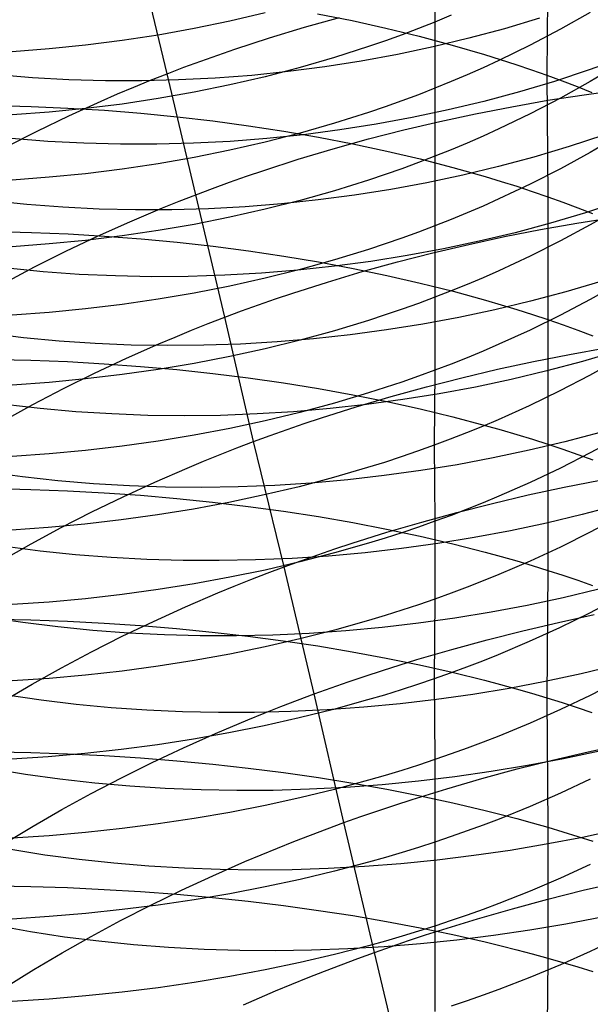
# Model space of a CAD drawing. Extents: x -383 to 1849, y -1185 to -529.
# Tile 573 of 656: x 413 to 421, y -969 to -956. Entities that reach past the tile are written whole.
import ezdxf

# ---------------------------------------------------------------- set-up
doc = ezdxf.new("R2010")
doc.units = 0
doc.layers.add('PREDEFINITO', color=7, linetype='CONTINUOUS')

msp = doc.modelspace()

# ---------------------------------------------------------------- linework, layer by layer
at = {"layer": 'PREDEFINITO'}
for p, q in [((415.173, -956.342, 492.235), (414.794, -954.751, 493.437)), ((418.741, -954.793, 618.081), (418.742, -955.652, 619.292)), ((420.244, -954.774, 655.218), (420.233, -956.362, 656.426)), ((416.478, -955.531, 617.569), (416.008, -955.642, 617.495)), ((417.178, -955.543, 657.697), (417.637, -955.634, 657.552)), ((418.958, -955.563, 619.359), (418.742, -955.652, 619.292)), ((420.812, -955.525, 621.271), (420.415, -955.749, 621.095)), ((416.008, -955.642, 617.495), (415.533, -955.74, 617.431)), ((417.002, -955.723, 491.975), (417.471, -955.592, 491.943)), ((417.637, -955.634, 657.552), (418.088, -955.734, 657.395)), ((418.742, -955.652, 619.292), (418.523, -955.739, 619.229)), ((418.742, -955.652, 619.292), (418.741, -956.536, 620.486)), ((420.134, -955.601, 532.882), (419.667, -955.742, 532.906)), ((415.054, -955.827, 617.375), (414.572, -955.9, 617.33)), ((415.533, -955.74, 617.431), (415.054, -955.827, 617.375)), ((416.537, -955.864, 492.02), (417.002, -955.723, 491.975)), ((418.303, -955.822, 619.168), (418.081, -955.903, 619.109)), ((418.088, -955.734, 657.395), (418.533, -955.842, 657.225)), ((418.523, -955.739, 619.229), (418.303, -955.822, 619.168)), ((418.533, -955.842, 657.225), (418.971, -955.959, 657.044)), ((419.667, -955.742, 532.906), (419.195, -955.869, 532.921)), ((420.415, -955.749, 621.095), (420.01, -955.962, 620.929)), ((414.087, -955.962, 617.293), (413.599, -956.011, 617.266)), ((414.572, -955.9, 617.33), (414.087, -955.962, 617.293)), ((416.077, -956.014, 492.079), (416.537, -955.864, 492.02)), ((418.081, -955.903, 619.109), (417.856, -955.98, 619.053)), ((419.195, -955.869, 532.921), (418.72, -955.984, 532.927)), ((418.971, -955.959, 657.044), (419.4, -956.085, 656.85)), ((420.01, -955.962, 620.929), (419.595, -956.165, 620.772)), ((413.599, -956.011, 617.266), (413.109, -956.049, 617.248)), ((415.622, -956.173, 492.15), (415.848, -956.092, 492.113)), ((415.848, -956.092, 492.113), (416.077, -956.014, 492.079)), ((417.856, -955.98, 619.053), (417.403, -956.126, 618.948)), ((418.241, -956.085, 532.925), (417.759, -956.174, 532.913)), ((418.72, -955.984, 532.927), (418.241, -956.085, 532.925)), ((419.4, -956.085, 656.85), (419.612, -956.151, 656.749)), ((415.396, -956.256, 492.191), (415.622, -956.173, 492.15)), ((417.403, -956.126, 618.948), (416.944, -956.259, 618.852)), ((417.759, -956.174, 532.913), (417.275, -956.25, 532.893)), ((419.595, -956.165, 620.772), (419.385, -956.262, 620.696)), ((419.612, -956.151, 656.749), (419.821, -956.219, 656.644)), ((419.821, -956.219, 656.644), (420.028, -956.29, 656.537)), ((421.252, -956.125, 531.637), (420.796, -956.29, 531.68)), ((421.198, -956.216, 622.655), (420.811, -956.446, 622.466)), ((413.38, -956.394, 532.431), (412.899, -956.355, 532.337)), ((414.95, -956.429, 492.283), (415.173, -956.342, 492.235)), ((415.173, -956.342, 492.235), (415.396, -956.256, 492.191)), ((415.555, -957.954, 491.066), (415.173, -956.342, 492.235)), ((416.301, -956.363, 532.828), (415.813, -956.401, 532.782)), ((416.788, -956.313, 532.865), (416.301, -956.363, 532.828)), ((416.944, -956.259, 618.852), (416.479, -956.381, 618.766)), ((417.275, -956.25, 532.893), (416.788, -956.313, 532.865)), ((419.172, -956.356, 620.624), (418.958, -956.447, 620.553)), ((419.385, -956.262, 620.696), (419.172, -956.356, 620.624)), ((420.028, -956.29, 656.537), (420.233, -956.362, 656.426)), ((420.233, -956.362, 656.426), (420.436, -956.436, 656.313)), ((420.233, -956.362, 656.426), (420.244, -957.981, 657.593)), ((420.796, -956.29, 531.68), (420.334, -956.443, 531.714)), ((413.864, -956.421, 532.518), (413.38, -956.394, 532.431)), ((414.35, -956.435, 532.596), (413.864, -956.421, 532.518)), ((414.837, -956.437, 532.666), (414.35, -956.435, 532.596)), ((414.73, -956.519, 492.334), (414.95, -956.429, 492.283)), ((415.325, -956.425, 532.728), (414.837, -956.437, 532.666)), ((415.813, -956.401, 532.782), (415.325, -956.425, 532.728)), ((416.009, -956.49, 618.69), (415.534, -956.587, 618.624)), ((416.479, -956.381, 618.766), (416.009, -956.49, 618.69)), ((418.958, -956.447, 620.553), (418.741, -956.536, 620.486)), ((420.334, -956.443, 531.714), (419.867, -956.583, 531.738)), ((420.811, -956.446, 622.466), (420.415, -956.667, 622.287)), ((420.436, -956.436, 656.313), (420.635, -956.513, 656.197)), ((414.294, -956.706, 492.446), (414.511, -956.611, 492.388)), ((414.511, -956.611, 492.388), (414.73, -956.519, 492.334)), ((415.534, -956.587, 618.624), (415.055, -956.672, 618.567)), ((418.523, -956.621, 620.42), (418.302, -956.703, 620.357)), ((418.741, -956.536, 620.486), (418.523, -956.621, 620.42)), ((418.741, -956.536, 620.486), (418.741, -957.441, 621.661)), ((419.867, -956.583, 531.738), (419.395, -956.71, 531.753)), ((420.247, -956.696, 490.804), (420.73, -956.621, 490.849)), ((420.635, -956.513, 656.197), (420.833, -956.592, 656.077)), ((420.73, -956.621, 490.849), (421.213, -956.555, 490.906)), ((413.864, -956.901, 492.57), (414.294, -956.706, 492.446)), ((414.573, -956.745, 618.52), (414.087, -956.806, 618.482)), ((415.055, -956.672, 618.567), (414.573, -956.745, 618.52)), ((418.302, -956.703, 620.357), (418.08, -956.782, 620.297)), ((419.395, -956.71, 531.753), (418.919, -956.824, 531.759)), ((419.765, -956.781, 490.772), (420.247, -956.696, 490.804)), ((420.415, -956.667, 622.287), (420.009, -956.877, 622.116)), ((412.872, -956.764, 659.645), (413.363, -956.778, 659.61)), ((413.6, -956.855, 618.454), (413.11, -956.891, 618.435)), ((413.363, -956.778, 659.61), (413.852, -956.799, 659.563)), ((414.087, -956.806, 618.482), (413.6, -956.855, 618.454)), ((413.852, -956.799, 659.563), (414.339, -956.829, 659.503)), ((414.339, -956.829, 659.503), (414.824, -956.868, 659.43)), ((414.824, -956.868, 659.43), (415.306, -956.915, 659.345)), ((417.856, -956.859, 620.239), (417.403, -957.002, 620.131)), ((418.08, -956.782, 620.297), (417.856, -956.859, 620.239)), ((418.919, -956.824, 531.759), (418.44, -956.926, 531.756)), ((418.805, -956.978, 490.746), (419.284, -956.875, 490.753)), ((419.284, -956.875, 490.753), (419.765, -956.781, 490.772)), ((420.009, -956.877, 622.116), (419.595, -957.076, 621.955)), ((413.442, -957.105, 492.708), (413.864, -956.901, 492.57)), ((415.306, -956.915, 659.345), (415.784, -956.97, 659.248)), ((415.784, -956.97, 659.248), (416.258, -957.034, 659.138)), ((417.403, -957.002, 620.131), (416.944, -957.134, 620.033)), ((417.959, -957.015, 531.745), (417.474, -957.091, 531.724)), ((418.44, -956.926, 531.756), (417.959, -957.015, 531.745)), ((418.329, -957.09, 490.752), (418.805, -956.978, 490.746)), ((413.028, -957.316, 492.858), (413.442, -957.105, 492.708)), ((416.258, -957.034, 659.138), (416.727, -957.106, 659.015)), ((416.944, -957.134, 620.033), (416.479, -957.254, 619.945)), ((416.988, -957.154, 531.694), (416.501, -957.205, 531.656)), ((416.727, -957.106, 659.015), (417.191, -957.186, 658.88)), ((417.474, -957.091, 531.724), (416.988, -957.154, 531.694)), ((417.856, -957.211, 490.771), (418.329, -957.09, 490.752)), ((419.595, -957.076, 621.955), (419.385, -957.172, 621.878)), ((413.582, -957.244, 531.247), (413.101, -957.206, 531.15)), ((414.065, -957.269, 531.336), (413.582, -957.244, 531.247)), ((414.551, -957.282, 531.417), (414.065, -957.269, 531.336)), ((415.037, -957.281, 531.489), (414.551, -957.282, 531.417)), ((415.525, -957.269, 531.553), (415.037, -957.281, 531.489)), ((416.013, -957.243, 531.609), (415.525, -957.269, 531.553)), ((416.479, -957.254, 619.945), (416.008, -957.362, 619.867)), ((416.501, -957.205, 531.656), (416.013, -957.243, 531.609)), ((417.191, -957.186, 658.88), (417.649, -957.275, 658.733)), ((417.387, -957.342, 490.803), (417.856, -957.211, 490.771)), ((417.649, -957.275, 658.733), (418.1, -957.372, 658.574)), ((419.172, -957.265, 621.803), (418.958, -957.355, 621.731)), ((419.385, -957.172, 621.878), (419.172, -957.265, 621.803)), ((420.99, -957.161, 530.53), (420.528, -957.313, 530.565)), ((421.198, -957.164, 623.837), (420.811, -957.391, 623.644)), ((416.008, -957.362, 619.867), (415.534, -957.457, 619.798)), ((416.921, -957.481, 490.848), (417.387, -957.342, 490.803)), ((418.1, -957.372, 658.574), (418.545, -957.477, 658.402)), ((418.958, -957.355, 621.731), (418.741, -957.441, 621.661)), ((420.528, -957.313, 530.565), (420.061, -957.452, 530.59)), ((420.811, -957.391, 623.644), (420.415, -957.608, 623.459)), ((415.055, -957.541, 619.74), (414.572, -957.613, 619.691)), ((415.534, -957.457, 619.798), (415.055, -957.541, 619.74)), ((416.461, -957.63, 490.907), (416.921, -957.481, 490.848)), ((418.523, -957.526, 621.594), (418.302, -957.607, 621.53)), ((418.741, -957.441, 621.661), (418.523, -957.526, 621.594)), ((418.545, -957.477, 658.402), (418.982, -957.59, 658.218)), ((418.741, -957.441, 621.661), (418.741, -958.37, 622.819)), ((420.061, -957.452, 530.59), (419.589, -957.579, 530.606)), ((414.087, -957.674, 619.652), (413.599, -957.722, 619.623)), ((414.572, -957.613, 619.691), (414.087, -957.674, 619.652)), ((416.232, -957.708, 490.942), (416.461, -957.63, 490.907)), ((418.302, -957.607, 621.53), (418.08, -957.685, 621.468)), ((418.982, -957.59, 658.218), (419.412, -957.712, 658.022)), ((419.589, -957.579, 530.606), (419.114, -957.693, 530.612)), ((420.415, -957.608, 623.459), (420.009, -957.815, 623.284)), ((413.599, -957.722, 619.623), (413.109, -957.759, 619.604)), ((415.779, -957.87, 491.021), (416.005, -957.788, 490.98)), ((416.005, -957.788, 490.98), (416.232, -957.708, 490.942)), ((417.856, -957.76, 621.409), (417.403, -957.901, 621.298)), ((418.08, -957.685, 621.468), (417.856, -957.76, 621.409)), ((418.635, -957.795, 530.609), (418.154, -957.884, 530.596)), ((419.114, -957.693, 530.612), (418.635, -957.795, 530.609)), ((419.412, -957.712, 658.022), (419.623, -957.776, 657.919)), ((419.623, -957.776, 657.919), (419.832, -957.842, 657.814)), ((415.555, -957.954, 491.066), (415.779, -957.87, 491.021)), ((417.403, -957.901, 621.298), (416.944, -958.031, 621.197)), ((418.154, -957.884, 530.596), (417.67, -957.96, 530.575)), ((420.009, -957.815, 623.284), (419.595, -958.011, 623.119)), ((419.832, -957.842, 657.814), (420.039, -957.91, 657.705)), ((420.039, -957.91, 657.705), (420.244, -957.981, 657.593)), ((413.304, -958.085, 529.983), (412.827, -958.037, 529.874)), ((415.112, -958.13, 491.165), (415.333, -958.041, 491.114)), ((415.333, -958.041, 491.114), (415.555, -957.954, 491.066)), ((415.941, -959.587, 489.928), (415.555, -957.954, 491.066)), ((416.944, -958.031, 621.197), (416.479, -958.149, 621.106)), ((417.185, -958.024, 530.544), (416.698, -958.076, 530.504)), ((417.67, -957.96, 530.575), (417.185, -958.024, 530.544)), ((419.595, -958.011, 623.119), (419.384, -958.105, 623.04)), ((420.244, -957.981, 657.593), (420.446, -958.053, 657.478)), ((420.244, -957.981, 657.593), (420.245, -959.619, 658.732)), ((420.446, -958.053, 657.478), (420.646, -958.127, 657.361)), ((421.211, -958.044, 529.394), (420.748, -958.195, 529.429)), ((413.783, -958.121, 530.083), (413.304, -958.085, 529.983)), ((414.266, -958.145, 530.174), (413.783, -958.121, 530.083)), ((414.75, -958.156, 530.258), (414.266, -958.145, 530.174)), ((415.236, -958.155, 530.332), (414.75, -958.156, 530.258)), ((414.893, -958.221, 491.22), (415.112, -958.13, 491.165)), ((415.723, -958.141, 530.398), (415.236, -958.155, 530.332)), ((416.211, -958.115, 530.456), (415.723, -958.141, 530.398)), ((416.479, -958.149, 621.106), (416.009, -958.255, 621.026)), ((416.698, -958.076, 530.504), (416.211, -958.115, 530.456)), ((419.172, -958.196, 622.964), (418.958, -958.285, 622.89)), ((419.384, -958.105, 623.04), (419.172, -958.196, 622.964)), ((420.748, -958.195, 529.429), (420.281, -958.334, 529.455)), ((420.646, -958.127, 657.361), (420.843, -958.204, 657.24)), ((421.199, -958.133, 625.001), (420.812, -958.357, 624.803)), ((414.245, -958.507, 491.405), (414.675, -958.314, 491.278)), ((414.675, -958.314, 491.278), (414.893, -958.221, 491.22)), ((416.009, -958.255, 621.026), (415.534, -958.35, 620.956)), ((418.958, -958.285, 622.89), (418.741, -958.37, 622.819)), ((420.281, -958.334, 529.455), (419.809, -958.461, 529.471)), ((420.15, -958.418, 489.629), (420.632, -958.333, 489.661)), ((420.632, -958.333, 489.661), (421.114, -958.257, 489.706)), ((412.873, -958.443, 660.808), (413.364, -958.456, 660.773)), ((413.364, -958.456, 660.773), (413.853, -958.477, 660.725)), ((415.055, -958.433, 620.895), (414.572, -958.504, 620.845)), ((415.534, -958.35, 620.956), (415.055, -958.433, 620.895)), ((418.523, -958.453, 622.75), (418.302, -958.533, 622.684)), ((418.741, -958.37, 622.819), (418.523, -958.453, 622.75)), ((418.741, -958.37, 622.819), (418.742, -959.321, 623.957)), ((419.809, -958.461, 529.471), (419.333, -958.575, 529.477)), ((419.67, -958.512, 489.609), (420.15, -958.418, 489.629)), ((420.812, -958.357, 624.803), (420.415, -958.571, 624.614)), ((414.087, -958.563, 620.805), (413.599, -958.611, 620.775)), ((413.822, -958.708, 491.544), (414.245, -958.507, 491.405)), ((413.853, -958.477, 660.725), (414.34, -958.506, 660.664)), ((414.572, -958.504, 620.845), (414.087, -958.563, 620.805)), ((414.34, -958.506, 660.664), (414.825, -958.543, 660.591)), ((414.825, -958.543, 660.591), (415.307, -958.588, 660.505)), ((415.307, -958.588, 660.505), (415.785, -958.641, 660.406)), ((418.302, -958.533, 622.684), (418.08, -958.61, 622.62)), ((419.333, -958.575, 529.477), (418.854, -958.677, 529.474)), ((419.191, -958.616, 489.602), (419.67, -958.512, 489.609)), ((420.415, -958.571, 624.614), (420.01, -958.774, 624.435)), ((413.599, -958.611, 620.775), (413.11, -958.647, 620.755)), ((413.407, -958.917, 491.695), (413.822, -958.708, 491.544)), ((415.785, -958.641, 660.406), (416.259, -958.703, 660.295)), ((416.259, -958.703, 660.295), (416.728, -958.772, 660.171)), ((417.856, -958.684, 622.56), (417.403, -958.823, 622.446)), ((418.08, -958.61, 622.62), (417.856, -958.684, 622.56)), ((418.242, -958.849, 489.628), (418.715, -958.728, 489.609)), ((418.854, -958.677, 529.474), (418.373, -958.766, 529.461)), ((418.715, -958.728, 489.609), (419.191, -958.616, 489.602)), ((416.728, -958.772, 660.171), (417.192, -958.85, 660.035)), ((417.403, -958.823, 622.446), (416.944, -958.951, 622.343)), ((417.192, -958.85, 660.035), (417.65, -958.936, 659.886)), ((417.889, -958.843, 529.439), (417.403, -958.908, 529.407)), ((417.773, -958.979, 489.661), (418.242, -958.849, 489.628)), ((418.373, -958.766, 529.461), (417.889, -958.843, 529.439)), ((420.01, -958.774, 624.435), (419.595, -958.967, 624.265)), ((413, -959.133, 491.859), (413.407, -958.917, 491.695)), ((413.521, -958.982, 528.83), (413.045, -958.935, 528.719)), ((414.001, -959.016, 528.933), (413.521, -958.982, 528.83)), ((416.916, -958.961, 529.366), (416.429, -959.001, 529.317)), ((416.944, -958.951, 622.343), (416.479, -959.067, 622.25)), ((417.403, -958.908, 529.407), (416.916, -958.961, 529.366)), ((417.308, -959.118, 489.707), (417.773, -958.979, 489.661)), ((417.65, -958.936, 659.886), (418.102, -959.03, 659.725)), ((419.595, -958.967, 624.265), (419.385, -959.06, 624.185)), ((414.484, -959.037, 529.027), (414.001, -959.016, 528.933)), ((414.968, -959.047, 529.113), (414.484, -959.037, 529.027)), ((415.454, -959.044, 529.19), (414.968, -959.047, 529.113)), ((415.941, -959.028, 529.258), (415.454, -959.044, 529.19)), ((416.429, -959.001, 529.317), (415.941, -959.028, 529.258)), ((416.479, -959.067, 622.25), (416.008, -959.171, 622.167)), ((416.847, -959.265, 489.767), (417.308, -959.118, 489.707)), ((418.102, -959.03, 659.725), (418.546, -959.131, 659.551)), ((419.385, -959.06, 624.185), (419.173, -959.15, 624.106)), ((420.953, -959.109, 528.316), (420.486, -959.248, 528.342)), ((416.008, -959.171, 622.167), (415.534, -959.265, 622.095)), ((418.546, -959.131, 659.551), (418.984, -959.241, 659.365)), ((418.958, -959.237, 624.03), (418.742, -959.321, 623.957)), ((419.173, -959.15, 624.106), (418.958, -959.237, 624.03)), ((418.984, -959.241, 659.365), (419.413, -959.359, 659.166)), ((420.486, -959.248, 528.342), (420.014, -959.374, 528.358)), ((421.198, -959.13, 626.14), (420.811, -959.349, 625.938)), ((415.055, -959.346, 622.033), (414.572, -959.416, 621.982)), ((415.534, -959.265, 622.095), (415.055, -959.346, 622.033)), ((416.391, -959.422, 489.841), (416.618, -959.343, 489.802)), ((416.618, -959.343, 489.802), (416.847, -959.265, 489.767)), ((418.742, -959.321, 623.957), (418.523, -959.403, 623.887)), ((418.742, -959.321, 623.957), (418.741, -960.295, 625.075)), ((419.413, -959.359, 659.166), (419.624, -959.421, 659.062)), ((420.014, -959.374, 528.358), (419.539, -959.488, 528.365)), ((420.811, -959.349, 625.938), (420.414, -959.559, 625.746)), ((414.087, -959.475, 621.94), (413.599, -959.522, 621.909)), ((414.572, -959.416, 621.982), (414.087, -959.475, 621.94)), ((415.941, -959.587, 489.928), (416.166, -959.503, 489.883)), ((416.166, -959.503, 489.883), (416.391, -959.422, 489.841)), ((418.303, -959.481, 623.819), (418.08, -959.557, 623.754)), ((418.523, -959.403, 623.887), (418.303, -959.481, 623.819)), ((419.539, -959.488, 528.365), (419.06, -959.59, 528.361)), ((419.624, -959.421, 659.062), (419.834, -959.485, 658.955)), ((419.834, -959.485, 658.955), (420.041, -959.551, 658.845)), ((413.599, -959.522, 621.909), (413.11, -959.558, 621.889)), ((415.719, -959.673, 489.977), (415.941, -959.587, 489.928)), ((416.323, -961.245, 488.825), (415.941, -959.587, 489.928)), ((417.856, -959.63, 623.692), (417.403, -959.767, 623.575)), ((418.08, -959.557, 623.754), (417.856, -959.63, 623.692)), ((419.06, -959.59, 528.361), (418.579, -959.679, 528.348)), ((420.414, -959.559, 625.746), (420.009, -959.758, 625.563)), ((420.041, -959.551, 658.845), (420.245, -959.619, 658.732)), ((420.245, -959.619, 658.732), (420.448, -959.689, 658.616)), ((420.245, -959.619, 658.732), (420.245, -961.28, 659.839)), ((415.278, -959.851, 490.085), (415.498, -959.761, 490.029)), ((415.498, -959.761, 490.029), (415.719, -959.673, 489.977)), ((417.403, -959.767, 623.575), (416.944, -959.893, 623.47)), ((418.095, -959.757, 528.325), (417.61, -959.822, 528.292)), ((418.579, -959.679, 528.348), (418.095, -959.757, 528.325)), ((420.009, -959.758, 625.563), (419.595, -959.948, 625.39)), ((420.448, -959.689, 658.616), (420.647, -959.761, 658.497)), ((420.647, -959.761, 658.497), (420.845, -959.835, 658.375)), ((413.259, -959.861, 527.584), (412.787, -959.804, 527.461)), ((413.734, -959.905, 527.699), (413.259, -959.861, 527.584)), ((414.213, -959.938, 527.804), (413.734, -959.905, 527.699)), ((415.061, -959.943, 490.144), (415.278, -959.851, 490.085)), ((416.944, -959.893, 623.47), (416.479, -960.007, 623.374)), ((417.124, -959.875, 528.25), (416.637, -959.916, 528.199)), ((417.61, -959.822, 528.292), (417.124, -959.875, 528.25)), ((414.695, -959.958, 527.901), (414.213, -959.938, 527.804)), ((414.63, -960.134, 490.272), (415.061, -959.943, 490.144)), ((415.178, -959.965, 527.989), (414.695, -959.958, 527.901)), ((415.664, -959.961, 528.068), (415.178, -959.965, 527.989)), ((416.15, -959.945, 528.138), (415.664, -959.961, 528.068)), ((416.479, -960.007, 623.374), (416.009, -960.11, 623.29)), ((416.637, -959.916, 528.199), (416.15, -959.945, 528.138)), ((419.384, -960.038, 625.307), (419.172, -960.127, 625.227)), ((419.595, -959.948, 625.39), (419.384, -960.038, 625.307)), ((420.536, -960.083, 488.526), (421.019, -959.997, 488.56)), ((421.173, -960.039, 527.217), (420.706, -960.177, 527.244)), ((412.865, -960.148, 661.933), (413.356, -960.16, 661.898)), ((413.356, -960.16, 661.898), (413.846, -960.179, 661.85)), ((414.207, -960.332, 490.413), (414.63, -960.134, 490.272)), ((416.009, -960.11, 623.29), (415.534, -960.202, 623.215)), ((419.172, -960.127, 625.227), (418.957, -960.212, 625.15)), ((420.056, -960.177, 488.506), (420.536, -960.083, 488.526)), ((421.188, -960.149, 627.261), (420.8, -960.364, 627.054)), ((413.846, -960.179, 661.85), (414.334, -960.207, 661.789)), ((414.334, -960.207, 661.789), (414.819, -960.242, 661.715)), ((415.055, -960.283, 623.152), (414.573, -960.352, 623.099)), ((414.819, -960.242, 661.715), (415.301, -960.286, 661.628)), ((415.534, -960.202, 623.215), (415.055, -960.283, 623.152)), ((415.301, -960.286, 661.628), (415.78, -960.337, 661.529)), ((418.741, -960.295, 625.075), (418.522, -960.375, 625.004)), ((418.741, -960.295, 625.075), (418.729, -961.294, 626.172)), ((418.957, -960.212, 625.15), (418.741, -960.295, 625.075)), ((419.1, -960.393, 488.505), (419.577, -960.281, 488.499)), ((419.577, -960.281, 488.499), (420.056, -960.177, 488.506)), ((420.234, -960.303, 527.261), (419.759, -960.417, 527.267)), ((420.706, -960.177, 527.244), (420.234, -960.303, 527.261)), ((414.087, -960.41, 623.057), (413.6, -960.456, 623.025)), ((413.792, -960.538, 490.567), (414.207, -960.332, 490.413)), ((414.573, -960.352, 623.099), (414.087, -960.41, 623.057)), ((415.78, -960.337, 661.529), (416.254, -960.396, 661.417)), ((416.254, -960.396, 661.417), (416.724, -960.463, 661.292)), ((418.522, -960.375, 625.004), (418.302, -960.452, 624.935)), ((418.627, -960.513, 488.524), (419.1, -960.393, 488.505)), ((419.759, -960.417, 527.267), (419.28, -960.518, 527.263)), ((420.8, -960.364, 627.054), (420.404, -960.57, 626.857)), ((413.6, -960.456, 623.025), (413.11, -960.492, 623.003)), ((413.384, -960.751, 490.733), (413.792, -960.538, 490.567)), ((416.724, -960.463, 661.292), (417.188, -960.538, 661.154)), ((417.188, -960.538, 661.154), (417.647, -960.62, 661.004)), ((418.079, -960.526, 624.868), (417.855, -960.597, 624.805)), ((418.302, -960.452, 624.935), (418.079, -960.526, 624.868)), ((418.157, -960.643, 488.557), (418.627, -960.513, 488.524)), ((419.28, -960.518, 527.263), (418.799, -960.608, 527.249)), ((417.855, -960.597, 624.805), (417.402, -960.732, 624.685)), ((417.647, -960.62, 661.004), (418.099, -960.711, 660.841)), ((417.691, -960.78, 488.603), (418.157, -960.643, 488.557)), ((418.315, -960.686, 527.225), (417.83, -960.752, 527.192)), ((418.799, -960.608, 527.249), (418.315, -960.686, 527.225)), ((420.404, -960.57, 626.857), (419.998, -960.767, 626.67)), ((412.985, -960.971, 490.911), (413.384, -960.751, 490.733)), ((413.482, -960.804, 526.465), (413.011, -960.75, 526.339)), ((413.958, -960.846, 526.583), (413.482, -960.804, 526.465)), ((417.344, -960.806, 527.149), (416.858, -960.847, 527.096)), ((417.402, -960.732, 624.685), (416.943, -960.855, 624.577)), ((417.229, -960.927, 488.663), (417.691, -960.78, 488.603)), ((417.83, -960.752, 527.192), (417.344, -960.806, 527.149)), ((418.099, -960.711, 660.841), (418.544, -960.809, 660.666)), ((418.544, -960.809, 660.666), (418.982, -960.915, 660.478)), ((419.998, -960.767, 626.67), (419.584, -960.953, 626.493)), ((414.436, -960.877, 526.691), (413.958, -960.846, 526.583)), ((414.917, -960.895, 526.79), (414.436, -960.877, 526.691)), ((415.4, -960.901, 526.881), (414.917, -960.895, 526.79)), ((415.885, -960.895, 526.962), (415.4, -960.901, 526.881)), ((416.371, -960.877, 527.034), (415.885, -960.895, 526.962)), ((416.858, -960.847, 527.096), (416.371, -960.877, 527.034)), ((416.943, -960.855, 624.577), (416.478, -960.968, 624.48)), ((417.001, -961.003, 488.699), (417.229, -960.927, 488.663)), ((418.982, -960.915, 660.478), (419.412, -961.029, 660.277)), ((419.584, -960.953, 626.493), (419.373, -961.042, 626.409)), ((416.008, -961.069, 624.393), (415.533, -961.159, 624.318)), ((416.478, -960.968, 624.48), (416.008, -961.069, 624.393)), ((416.547, -961.162, 488.78), (416.773, -961.082, 488.737)), ((416.773, -961.082, 488.737), (417.001, -961.003, 488.699)), ((419.373, -961.042, 626.409), (419.161, -961.129, 626.327)), ((419.412, -961.029, 660.277), (419.623, -961.089, 660.172)), ((419.623, -961.089, 660.172), (419.833, -961.15, 660.064)), ((415.533, -961.159, 624.318), (415.054, -961.238, 624.253)), ((416.323, -961.245, 488.825), (416.547, -961.162, 488.78)), ((418.946, -961.213, 626.248), (418.729, -961.294, 626.172)), ((419.161, -961.129, 626.327), (418.946, -961.213, 626.248)), ((419.833, -961.15, 660.064), (420.04, -961.214, 659.953)), ((420.04, -961.214, 659.953), (420.245, -961.28, 659.839)), ((420.944, -961.122, 526.163), (420.472, -961.248, 526.18)), ((421.198, -961.185, 628.365), (420.811, -961.396, 628.155)), ((414.572, -961.306, 624.199), (414.086, -961.363, 624.155)), ((415.054, -961.238, 624.253), (414.572, -961.306, 624.199)), ((415.879, -961.417, 488.927), (416.1, -961.33, 488.875)), ((416.1, -961.33, 488.875), (416.323, -961.245, 488.825)), ((416.731, -962.915, 487.751), (416.323, -961.245, 488.825)), ((418.729, -961.294, 626.172), (418.511, -961.373, 626.098)), ((418.729, -961.294, 626.172), (418.741, -962.307, 627.255)), ((420.472, -961.248, 526.18), (419.996, -961.361, 526.186)), ((420.245, -961.28, 659.839), (420.244, -962.961, 660.913)), ((420.245, -961.28, 659.839), (420.447, -961.347, 659.721)), ((420.447, -961.347, 659.721), (420.647, -961.417, 659.601)), ((413.599, -961.409, 624.122), (413.109, -961.444, 624.1)), ((414.086, -961.363, 624.155), (413.599, -961.409, 624.122)), ((415.659, -961.506, 488.983), (415.879, -961.417, 488.927)), ((418.291, -961.449, 626.027), (418.068, -961.522, 625.96)), ((418.511, -961.373, 626.098), (418.291, -961.449, 626.027)), ((419.517, -961.463, 526.182), (419.036, -961.554, 526.168)), ((419.996, -961.361, 526.186), (419.517, -961.463, 526.182)), ((420.811, -961.396, 628.155), (420.414, -961.598, 627.954)), ((420.647, -961.417, 659.601), (420.845, -961.488, 659.477)), ((415.01, -961.784, 489.172), (415.441, -961.597, 489.043)), ((415.441, -961.597, 489.043), (415.659, -961.506, 488.983)), ((417.844, -961.592, 625.894), (417.391, -961.724, 625.772)), ((418.068, -961.522, 625.96), (417.844, -961.592, 625.894)), ((419.036, -961.554, 526.168), (418.552, -961.632, 526.144)), ((420.414, -961.598, 627.954), (420.009, -961.79, 627.763)), ((413.246, -961.716, 525.235), (412.78, -961.652, 525.097)), ((413.718, -961.767, 525.364), (413.246, -961.716, 525.235)), ((417.391, -961.724, 625.772), (416.932, -961.846, 625.662)), ((418.067, -961.699, 526.109), (417.58, -961.754, 526.065)), ((418.552, -961.632, 526.144), (418.067, -961.699, 526.109)), ((412.865, -961.871, 663.03), (413.356, -961.882, 662.994)), ((414.193, -961.807, 525.485), (413.718, -961.767, 525.364)), ((414.671, -961.835, 525.596), (414.193, -961.807, 525.485)), ((414.586, -961.98, 489.315), (415.01, -961.784, 489.172)), ((415.152, -961.851, 525.698), (414.671, -961.835, 525.596)), ((415.636, -961.855, 525.79), (415.152, -961.851, 525.698)), ((416.121, -961.847, 525.873), (415.636, -961.855, 525.79)), ((416.607, -961.828, 525.947), (416.121, -961.847, 525.873)), ((416.932, -961.846, 625.662), (416.467, -961.956, 625.562)), ((417.094, -961.797, 526.011), (416.607, -961.828, 525.947)), ((417.58, -961.754, 526.065), (417.094, -961.797, 526.011)), ((420.009, -961.79, 627.763), (419.594, -961.973, 627.583)), ((419.983, -961.956, 487.419), (420.462, -961.853, 487.426)), ((420.462, -961.853, 487.426), (420.942, -961.758, 487.446)), ((413.356, -961.882, 662.994), (413.845, -961.901, 662.946)), ((413.845, -961.901, 662.946), (414.333, -961.927, 662.884)), ((414.17, -962.182, 489.47), (414.586, -961.98, 489.315)), ((414.333, -961.927, 662.884), (414.819, -961.961, 662.81)), ((414.819, -961.961, 662.81), (415.301, -962.003, 662.723)), ((415.301, -962.003, 662.723), (415.779, -962.052, 662.622)), ((416.467, -961.956, 625.562), (415.997, -962.056, 625.474)), ((419.594, -961.973, 627.583), (419.384, -962.06, 627.497)), ((419.507, -962.068, 487.425), (419.983, -961.956, 487.419)), ((415.997, -962.056, 625.474), (415.523, -962.145, 625.396)), ((415.779, -962.052, 662.622), (416.254, -962.109, 662.509)), ((416.254, -962.109, 662.509), (416.723, -962.173, 662.383)), ((419.034, -962.188, 487.445), (419.507, -962.068, 487.425)), ((419.384, -962.06, 627.497), (419.172, -962.145, 627.414)), ((421.174, -962.093, 525.103), (420.702, -962.218, 525.12)), ((413.762, -962.392, 489.638), (414.17, -962.182, 489.47)), ((415.044, -962.222, 625.329), (414.562, -962.289, 625.274)), ((415.523, -962.145, 625.396), (415.044, -962.222, 625.329)), ((416.723, -962.173, 662.383), (417.188, -962.245, 662.244)), ((417.188, -962.245, 662.244), (417.646, -962.325, 662.092)), ((418.565, -962.317, 487.478), (419.034, -962.188, 487.445)), ((418.957, -962.228, 627.333), (418.741, -962.307, 627.255)), ((419.172, -962.145, 627.414), (418.957, -962.228, 627.333)), ((420.702, -962.218, 525.12), (420.226, -962.332, 525.126)), ((421.198, -962.246, 629.446), (420.811, -962.452, 629.232)), ((413.59, -962.39, 625.196), (413.1, -962.425, 625.173)), ((413.362, -962.608, 489.818), (413.762, -962.392, 489.638)), ((414.077, -962.345, 625.229), (413.59, -962.39, 625.196)), ((414.562, -962.289, 625.274), (414.077, -962.345, 625.229)), ((417.646, -962.325, 662.092), (418.098, -962.412, 661.927)), ((418.099, -962.454, 487.525), (418.565, -962.317, 487.478)), ((418.522, -962.384, 627.18), (418.302, -962.459, 627.108)), ((418.741, -962.307, 627.255), (418.522, -962.384, 627.18)), ((418.741, -962.307, 627.255), (418.741, -963.345, 628.315)), ((420.226, -962.332, 525.126), (419.747, -962.434, 525.122)), ((417.638, -962.599, 487.586), (418.099, -962.454, 487.525)), ((418.08, -962.53, 627.039), (417.856, -962.599, 626.972)), ((418.302, -962.459, 627.108), (418.08, -962.53, 627.039)), ((418.098, -962.412, 661.927), (418.543, -962.507, 661.75)), ((418.543, -962.507, 661.75), (418.981, -962.609, 661.56)), ((419.266, -962.524, 525.107), (418.782, -962.603, 525.082)), ((419.747, -962.434, 525.122), (419.266, -962.524, 525.107)), ((420.811, -962.452, 629.232), (420.415, -962.65, 629.027)), ((412.971, -962.831, 490.01), (413.362, -962.608, 489.818)), ((413.481, -962.704, 524.151), (413.015, -962.643, 524.009)), ((417.856, -962.599, 626.972), (417.402, -962.729, 626.848)), ((417.409, -962.675, 487.622), (417.638, -962.599, 487.586)), ((418.782, -962.603, 525.082), (418.297, -962.67, 525.046)), ((418.981, -962.609, 661.56), (419.411, -962.719, 661.357)), ((420.415, -962.65, 629.027), (420.009, -962.839, 628.833)), ((413.952, -962.753, 524.283), (413.481, -962.704, 524.151)), ((414.426, -962.79, 524.407), (413.952, -962.753, 524.283)), ((414.904, -962.816, 524.52), (414.426, -962.79, 524.407)), ((417.325, -962.77, 524.945), (416.838, -962.802, 524.88)), ((417.402, -962.729, 626.848), (416.943, -962.848, 626.735)), ((416.956, -962.833, 487.704), (417.182, -962.753, 487.661)), ((417.182, -962.753, 487.661), (417.409, -962.675, 487.622)), ((417.811, -962.726, 525.001), (417.325, -962.77, 524.945)), ((418.297, -962.67, 525.046), (417.811, -962.726, 525.001)), ((419.411, -962.719, 661.357), (419.622, -962.777, 661.251)), ((419.622, -962.777, 661.251), (419.832, -962.836, 661.141)), ((415.385, -962.83, 524.625), (414.904, -962.816, 524.52)), ((415.868, -962.832, 524.719), (415.385, -962.83, 524.625)), ((416.352, -962.823, 524.805), (415.868, -962.832, 524.719)), ((416.838, -962.802, 524.88), (416.352, -962.823, 524.805)), ((416.943, -962.848, 626.735), (416.478, -962.957, 626.633)), ((416.508, -962.999, 487.8), (416.731, -962.915, 487.751)), ((416.731, -962.915, 487.751), (416.956, -962.833, 487.704)), ((417.133, -964.608, 486.712), (416.731, -962.915, 487.751)), ((420.009, -962.839, 628.833), (419.595, -963.017, 628.649)), ((419.832, -962.836, 661.141), (420.039, -962.898, 661.029)), ((420.039, -962.898, 661.029), (420.244, -962.961, 660.913)), ((416.008, -963.054, 626.543), (415.533, -963.142, 626.463)), ((416.478, -962.957, 626.633), (416.008, -963.054, 626.543)), ((416.287, -963.084, 487.854), (416.508, -962.999, 487.8)), ((419.595, -963.017, 628.649), (419.384, -963.103, 628.561)), ((420.244, -962.961, 660.913), (420.234, -964.66, 661.959)), ((420.244, -962.961, 660.913), (420.446, -963.026, 660.794)), ((420.446, -963.026, 660.794), (420.646, -963.094, 660.673)), ((415.533, -963.142, 626.463), (415.054, -963.218, 626.395)), ((415.849, -963.262, 487.971), (416.067, -963.172, 487.911)), ((416.067, -963.172, 487.911), (416.287, -963.084, 487.854)), ((419.172, -963.186, 628.476), (418.957, -963.267, 628.394)), ((419.384, -963.103, 628.561), (419.172, -963.186, 628.476)), ((420.646, -963.094, 660.673), (420.843, -963.162, 660.548)), ((414.572, -963.284, 626.338), (414.087, -963.339, 626.293)), ((415.054, -963.218, 626.395), (414.572, -963.284, 626.338)), ((415.417, -963.448, 488.102), (415.849, -963.262, 487.971)), ((418.957, -963.267, 628.394), (418.741, -963.345, 628.315)), ((420.926, -963.214, 524.082), (420.45, -963.327, 524.088)), ((413.599, -963.384, 626.258), (413.109, -963.418, 626.235)), ((414.087, -963.339, 626.293), (413.599, -963.384, 626.258)), ((414.993, -963.641, 488.247), (415.417, -963.448, 488.102)), ((418.522, -963.421, 628.238), (418.302, -963.493, 628.165)), ((418.741, -963.345, 628.315), (418.522, -963.421, 628.238)), ((418.741, -963.345, 628.315), (418.729, -964.409, 629.35)), ((419.972, -963.429, 524.084), (419.491, -963.52, 524.068)), ((420.45, -963.327, 524.088), (419.972, -963.429, 524.084)), ((421.187, -963.329, 630.506), (420.8, -963.532, 630.287)), ((418.08, -963.564, 628.094), (417.856, -963.631, 628.026)), ((418.302, -963.493, 628.165), (418.08, -963.564, 628.094)), ((419.491, -963.52, 524.068), (419.008, -963.599, 524.043)), ((420.387, -963.655, 486.376), (420.865, -963.551, 486.383)), ((420.8, -963.532, 630.287), (420.403, -963.726, 630.078)), ((413.251, -963.657, 522.944), (412.791, -963.588, 522.79)), ((412.866, -963.61, 664.1), (413.356, -963.62, 664.065)), ((413.716, -963.716, 523.089), (413.251, -963.657, 522.944)), ((413.356, -963.62, 664.065), (413.845, -963.638, 664.016)), ((414.185, -963.762, 523.224), (413.716, -963.716, 523.089)), ((413.845, -963.638, 664.016), (414.332, -963.663, 663.954)), ((414.332, -963.663, 663.954), (414.816, -963.696, 663.879)), ((414.576, -963.84, 488.404), (414.993, -963.641, 488.247)), ((414.816, -963.696, 663.879), (415.297, -963.736, 663.79)), ((417.856, -963.631, 628.026), (417.403, -963.759, 627.9)), ((418.523, -963.667, 524.006), (418.038, -963.723, 523.959)), ((419.008, -963.599, 524.043), (418.523, -963.667, 524.006)), ((419.911, -963.766, 486.382), (420.387, -963.655, 486.376)), ((414.167, -964.047, 488.574), (414.576, -963.84, 488.404)), ((414.659, -963.798, 523.35), (414.185, -963.762, 523.224)), ((415.136, -963.821, 523.467), (414.659, -963.798, 523.35)), ((415.615, -963.834, 523.574), (415.136, -963.821, 523.467)), ((415.297, -963.736, 663.79), (415.775, -963.783, 663.689)), ((416.097, -963.834, 523.671), (415.615, -963.834, 523.574)), ((415.775, -963.783, 663.689), (416.249, -963.838, 663.574)), ((416.581, -963.824, 523.758), (416.097, -963.834, 523.671)), ((416.249, -963.838, 663.574), (416.718, -963.9, 663.447)), ((417.066, -963.802, 523.835), (416.581, -963.824, 523.758)), ((417.403, -963.759, 627.9), (416.943, -963.875, 627.784)), ((417.552, -963.768, 523.902), (417.066, -963.802, 523.835)), ((418.038, -963.723, 523.959), (417.552, -963.768, 523.902)), ((419.438, -963.886, 486.402), (419.911, -963.766, 486.382)), ((420.403, -963.726, 630.078), (419.998, -963.911, 629.879)), ((416.943, -963.875, 627.784), (416.478, -963.982, 627.68)), ((416.718, -963.9, 663.447), (417.181, -963.969, 663.306)), ((417.181, -963.969, 663.306), (417.639, -964.046, 663.152)), ((418.968, -964.015, 486.436), (419.438, -963.886, 486.402)), ((419.998, -963.911, 629.879), (419.583, -964.087, 629.692)), ((413.766, -964.26, 488.756), (414.167, -964.047, 488.574)), ((416.008, -964.078, 627.588), (415.533, -964.163, 627.507)), ((416.478, -963.982, 627.68), (416.008, -964.078, 627.588)), ((417.639, -964.046, 663.152), (418.091, -964.13, 662.986)), ((418.502, -964.151, 486.484), (418.968, -964.015, 486.436)), ((419.583, -964.087, 629.692), (419.373, -964.171, 629.602)), ((415.055, -964.238, 627.438), (414.572, -964.303, 627.38)), ((415.533, -964.163, 627.507), (415.055, -964.238, 627.438)), ((418.041, -964.295, 486.546), (418.502, -964.151, 486.484)), ((418.091, -964.13, 662.986), (418.535, -964.221, 662.806)), ((418.535, -964.221, 662.806), (418.972, -964.32, 662.614)), ((419.373, -964.171, 629.602), (419.16, -964.253, 629.515)), ((421.165, -964.227, 523.063), (420.689, -964.341, 523.069)), ((413.374, -964.479, 488.951), (413.766, -964.26, 488.756)), ((414.087, -964.357, 627.333), (413.599, -964.401, 627.297)), ((414.572, -964.303, 627.38), (414.087, -964.357, 627.333)), ((417.584, -964.447, 486.622), (417.812, -964.37, 486.582)), ((417.812, -964.37, 486.582), (418.041, -964.295, 486.546)), ((418.946, -964.332, 629.431), (418.729, -964.409, 629.35)), ((419.16, -964.253, 629.515), (418.946, -964.332, 629.431)), ((418.972, -964.32, 662.614), (419.401, -964.426, 662.408)), ((420.689, -964.341, 523.069), (420.211, -964.443, 523.065)), ((412.99, -964.704, 489.157), (413.374, -964.479, 488.951)), ((413.599, -964.401, 627.297), (413.109, -964.434, 627.273)), ((417.358, -964.526, 486.665), (417.584, -964.447, 486.622)), ((418.511, -964.483, 629.272), (418.29, -964.554, 629.197)), ((418.729, -964.409, 629.35), (418.511, -964.483, 629.272)), ((418.729, -964.409, 629.35), (418.741, -965.484, 630.372)), ((419.401, -964.426, 662.408), (419.613, -964.482, 662.301)), ((419.613, -964.482, 662.301), (419.822, -964.539, 662.19)), ((420.211, -964.443, 523.065), (419.73, -964.534, 523.049)), ((421.198, -964.43, 631.546), (420.811, -964.628, 631.324)), ((413.495, -964.693, 521.9), (413.036, -964.626, 521.742)), ((416.91, -964.691, 486.763), (417.133, -964.608, 486.712)), ((417.133, -964.608, 486.712), (417.358, -964.526, 486.665)), ((417.527, -966.324, 485.71), (417.133, -964.608, 486.712)), ((418.068, -964.623, 629.125), (417.844, -964.689, 629.056)), ((418.29, -964.554, 629.197), (418.068, -964.623, 629.125)), ((419.247, -964.614, 523.023), (418.762, -964.682, 522.985)), ((419.73, -964.534, 523.049), (419.247, -964.614, 523.023)), ((419.822, -964.539, 662.19), (420.029, -964.599, 662.076)), ((420.029, -964.599, 662.076), (420.234, -964.66, 661.959)), ((420.811, -964.628, 631.324), (420.414, -964.818, 631.112)), ((413.96, -964.748, 522.048), (413.495, -964.693, 521.9)), ((414.428, -964.792, 522.186), (413.96, -964.748, 522.048)), ((416.688, -964.776, 486.817), (416.91, -964.691, 486.763)), ((417.844, -964.689, 629.056), (417.391, -964.814, 628.926)), ((418.277, -964.739, 522.938), (417.792, -964.786, 522.879)), ((418.762, -964.682, 522.985), (418.277, -964.739, 522.938)), ((420.234, -964.66, 661.959), (420.436, -964.723, 661.839)), ((420.234, -964.66, 661.959), (420.244, -966.386, 662.96)), ((420.436, -964.723, 661.839), (420.636, -964.788, 661.715)), ((414.901, -964.825, 522.315), (414.428, -964.792, 522.186)), ((415.378, -964.847, 522.434), (414.901, -964.825, 522.315)), ((415.857, -964.857, 522.543), (415.378, -964.847, 522.434)), ((416.338, -964.856, 522.643), (415.857, -964.857, 522.543)), ((416.25, -964.952, 486.936), (416.468, -964.863, 486.875)), ((416.822, -964.844, 522.732), (416.338, -964.856, 522.643)), ((416.468, -964.863, 486.875), (416.688, -964.776, 486.817)), ((417.306, -964.82, 522.811), (416.822, -964.844, 522.732)), ((417.391, -964.814, 628.926), (416.932, -964.929, 628.809)), ((417.792, -964.786, 522.879), (417.306, -964.82, 522.811)), ((420.414, -964.818, 631.112), (420.009, -964.998, 630.91)), ((420.636, -964.788, 661.715), (420.833, -964.854, 661.589)), ((415.818, -965.135, 487.069), (416.25, -964.952, 486.936)), ((416.932, -964.929, 628.809), (416.467, -965.034, 628.703)), ((420.009, -964.998, 630.91), (419.595, -965.17, 630.719)), ((415.393, -965.325, 487.215), (415.818, -965.135, 487.069)), ((415.997, -965.128, 628.608), (415.523, -965.212, 628.526)), ((416.467, -965.034, 628.703), (415.997, -965.128, 628.608)), ((415.044, -965.285, 628.455), (414.562, -965.349, 628.395)), ((415.523, -965.212, 628.526), (415.044, -965.285, 628.455)), ((419.384, -965.252, 630.628), (419.172, -965.332, 630.54)), ((419.595, -965.17, 630.719), (419.384, -965.252, 630.628)), ((420.785, -965.378, 485.374), (421.264, -965.275, 485.382)), ((412.865, -965.381, 665.118), (413.356, -965.39, 665.082)), ((413.356, -965.39, 665.082), (413.846, -965.407, 665.033)), ((414.077, -965.402, 628.347), (413.59, -965.445, 628.311)), ((413.846, -965.407, 665.033), (414.334, -965.431, 664.97)), ((414.562, -965.349, 628.395), (414.077, -965.402, 628.347)), ((414.975, -965.522, 487.375), (415.393, -965.325, 487.215)), ((418.957, -965.409, 630.455), (418.741, -965.484, 630.372)), ((419.172, -965.332, 630.54), (418.957, -965.409, 630.455)), ((420.309, -965.49, 485.38), (420.785, -965.378, 485.374)), ((420.934, -965.37, 522.068), (420.455, -965.473, 522.064)), ((413.59, -965.445, 628.311), (413.101, -965.478, 628.286)), ((414.334, -965.431, 664.97), (414.819, -965.462, 664.895)), ((414.565, -965.726, 487.547), (414.975, -965.522, 487.375)), ((414.819, -965.462, 664.895), (415.301, -965.5, 664.806)), ((415.301, -965.5, 664.806), (415.78, -965.545, 664.703)), ((415.78, -965.545, 664.703), (416.254, -965.598, 664.588)), ((418.741, -965.484, 630.372), (418.522, -965.557, 630.293)), ((418.741, -965.484, 630.372), (418.742, -966.583, 631.37)), ((419.835, -965.609, 485.399), (420.309, -965.49, 485.38)), ((420.455, -965.473, 522.064), (419.974, -965.564, 522.048)), ((413.286, -965.681, 520.712), (412.833, -965.606, 520.542)), ((413.745, -965.744, 520.873), (413.286, -965.681, 520.712)), ((416.254, -965.598, 664.588), (416.724, -965.657, 664.459)), ((416.724, -965.657, 664.459), (417.188, -965.724, 664.317)), ((418.302, -965.627, 630.217), (418.079, -965.694, 630.143)), ((418.522, -965.557, 630.293), (418.302, -965.627, 630.217)), ((419.491, -965.644, 522.02), (419.007, -965.713, 521.982)), ((419.365, -965.737, 485.433), (419.835, -965.609, 485.399)), ((419.974, -965.564, 522.048), (419.491, -965.644, 522.02)), ((414.209, -965.797, 521.024), (413.745, -965.744, 520.873)), ((414.163, -965.935, 487.732), (414.565, -965.726, 487.547)), ((414.677, -965.839, 521.166), (414.209, -965.797, 521.024)), ((417.188, -965.724, 664.317), (417.646, -965.797, 664.163)), ((417.855, -965.759, 630.073), (417.402, -965.881, 629.941)), ((417.646, -965.797, 664.163), (418.099, -965.878, 663.995)), ((418.079, -965.694, 630.143), (417.855, -965.759, 630.073)), ((418.522, -965.772, 521.934), (418.037, -965.819, 521.874)), ((419.007, -965.713, 521.982), (418.522, -965.772, 521.934)), ((418.898, -965.872, 485.481), (419.365, -965.737, 485.433)), ((420.812, -965.746, 632.338), (420.416, -965.932, 632.122)), ((413.77, -966.151, 487.929), (414.163, -965.935, 487.732)), ((415.149, -965.869, 521.297), (414.677, -965.839, 521.166)), ((415.625, -965.888, 521.419), (415.149, -965.869, 521.297)), ((416.104, -965.897, 521.531), (415.625, -965.888, 521.419)), ((416.585, -965.894, 521.632), (416.104, -965.897, 521.531)), ((417.068, -965.88, 521.723), (416.585, -965.894, 521.632)), ((417.402, -965.881, 629.941), (416.943, -965.993, 629.821)), ((417.552, -965.855, 521.804), (417.068, -965.88, 521.723)), ((418.037, -965.819, 521.874), (417.552, -965.855, 521.804)), ((418.099, -965.878, 663.995), (418.544, -965.965, 663.814)), ((418.436, -966.015, 485.543), (418.898, -965.872, 485.481)), ((420.416, -965.932, 632.122), (420.01, -966.108, 631.917)), ((416.943, -965.993, 629.821), (416.478, -966.095, 629.713)), ((418.207, -966.089, 485.579), (418.436, -966.015, 485.543)), ((418.544, -965.965, 663.814), (418.981, -966.06, 663.62)), ((418.981, -966.06, 663.62), (419.411, -966.162, 663.413)), ((413.386, -966.373, 488.138), (413.77, -966.151, 487.929)), ((416.008, -966.187, 629.617), (415.533, -966.27, 629.533)), ((416.478, -966.095, 629.713), (416.008, -966.187, 629.617)), ((417.752, -966.244, 485.663), (417.979, -966.165, 485.619)), ((417.979, -966.165, 485.619), (418.207, -966.089, 485.579)), ((419.411, -966.162, 663.413), (419.623, -966.215, 663.304)), ((420.01, -966.108, 631.917), (419.596, -966.276, 631.723)), ((415.054, -966.342, 629.461), (414.572, -966.404, 629.4)), ((415.533, -966.27, 629.533), (415.054, -966.342, 629.461)), ((417.304, -966.406, 485.761), (417.527, -966.324, 485.71)), ((417.527, -966.324, 485.71), (417.752, -966.244, 485.663)), ((417.936, -968.054, 484.739), (417.527, -966.324, 485.71)), ((419.596, -966.276, 631.723), (419.385, -966.356, 631.63)), ((419.623, -966.215, 663.304), (419.832, -966.271, 663.193)), ((419.832, -966.271, 663.193), (420.039, -966.328, 663.078)), ((420.039, -966.328, 663.078), (420.244, -966.386, 662.96)), ((413.01, -966.599, 488.359), (413.386, -966.373, 488.138)), ((414.086, -966.456, 629.351), (413.599, -966.499, 629.314)), ((414.572, -966.404, 629.4), (414.086, -966.456, 629.351)), ((417.082, -966.49, 485.815), (417.304, -966.406, 485.761)), ((419.173, -966.434, 631.54), (418.958, -966.51, 631.453)), ((419.385, -966.356, 631.63), (419.173, -966.434, 631.54)), ((420.244, -966.386, 662.96), (420.446, -966.447, 662.839)), ((420.244, -966.386, 662.96), (420.244, -968.129, 663.932)), ((420.446, -966.447, 662.839), (420.646, -966.509, 662.714)), ((421.184, -966.419, 521.088), (420.706, -966.522, 521.083)), ((413.599, -966.499, 629.314), (413.109, -966.531, 629.289)), ((416.642, -966.663, 485.935), (416.861, -966.576, 485.874)), ((416.861, -966.576, 485.874), (417.082, -966.49, 485.815)), ((418.742, -966.583, 631.37), (418.523, -966.654, 631.289)), ((418.958, -966.51, 631.453), (418.742, -966.583, 631.37)), ((418.742, -966.583, 631.37), (418.742, -967.702, 632.345)), ((420.706, -966.522, 521.083), (420.225, -966.613, 521.067)), ((420.646, -966.509, 662.714), (420.844, -966.573, 662.587)), ((413.542, -966.756, 519.704), (413.09, -966.684, 519.53)), ((416.21, -966.843, 486.069), (416.642, -966.663, 485.935)), ((418.303, -966.722, 631.211), (418.081, -966.788, 631.136)), ((418.523, -966.654, 631.289), (418.303, -966.722, 631.211)), ((419.742, -966.694, 521.039), (419.258, -966.764, 521)), ((420.225, -966.613, 521.067), (419.742, -966.694, 521.039)), ((414, -966.816, 519.868), (413.542, -966.756, 519.704)), ((414.463, -966.866, 520.022), (414, -966.816, 519.868)), ((414.931, -966.905, 520.167), (414.463, -966.866, 520.022)), ((415.784, -967.031, 486.216), (416.21, -966.843, 486.069)), ((417.857, -966.852, 631.065), (417.404, -966.971, 630.931)), ((418.081, -966.788, 631.136), (417.857, -966.852, 631.065)), ((418.773, -966.823, 520.95), (418.288, -966.871, 520.889)), ((419.258, -966.764, 521), (418.773, -966.823, 520.95)), ((415.403, -966.933, 520.301), (414.931, -966.905, 520.167)), ((415.878, -966.95, 520.425), (415.403, -966.933, 520.301)), ((416.356, -966.956, 520.539), (415.878, -966.95, 520.425)), ((416.837, -966.951, 520.642), (416.356, -966.956, 520.539)), ((417.319, -966.935, 520.735), (416.837, -966.951, 520.642)), ((417.404, -966.971, 630.931), (416.944, -967.081, 630.809)), ((417.803, -966.909, 520.818), (417.319, -966.935, 520.735)), ((418.288, -966.871, 520.889), (417.803, -966.909, 520.818)), ((420.812, -966.883, 633.331), (420.415, -967.064, 633.111)), ((415.366, -967.224, 486.377), (415.784, -967.031, 486.216)), ((416.944, -967.081, 630.809), (416.479, -967.181, 630.699)), ((420.415, -967.064, 633.111), (420.01, -967.237, 632.902)), ((420.718, -967.225, 484.403), (421.194, -967.114, 484.397)), ((412.864, -967.166, 666.11), (413.356, -967.175, 666.075)), ((413.356, -967.175, 666.075), (413.845, -967.19, 666.025)), ((413.845, -967.19, 666.025), (414.333, -967.213, 665.962)), ((414.333, -967.213, 665.962), (414.818, -967.243, 665.886)), ((414.818, -967.243, 665.886), (415.301, -967.279, 665.796)), ((414.956, -967.424, 486.551), (415.366, -967.224, 486.377)), ((416.479, -967.181, 630.699), (416.009, -967.271, 630.601)), ((420.01, -967.237, 632.902), (419.595, -967.401, 632.705)), ((420.244, -967.345, 484.423), (420.718, -967.225, 484.403)), ((415.534, -967.352, 630.515), (415.055, -967.423, 630.441)), ((415.301, -967.279, 665.796), (415.779, -967.322, 665.693)), ((416.009, -967.271, 630.601), (415.534, -967.352, 630.515)), ((415.779, -967.322, 665.693), (416.254, -967.372, 665.576)), ((416.254, -967.372, 665.576), (416.723, -967.429, 665.446)), ((419.774, -967.472, 484.458), (420.244, -967.345, 484.423)), ((414.573, -967.484, 630.379), (414.088, -967.535, 630.33)), ((414.553, -967.63, 486.737), (414.956, -967.424, 486.551)), ((415.055, -967.423, 630.441), (414.573, -967.484, 630.379)), ((416.723, -967.429, 665.446), (417.188, -967.493, 665.303)), ((417.188, -967.493, 665.303), (417.646, -967.563, 665.147)), ((419.385, -967.48, 632.61), (419.173, -967.556, 632.519)), ((419.307, -967.606, 484.506), (419.774, -967.472, 484.458)), ((419.595, -967.401, 632.705), (419.385, -967.48, 632.61)), ((413.6, -967.577, 630.292), (413.11, -967.609, 630.265)), ((414.088, -967.535, 630.33), (413.6, -967.577, 630.292)), ((414.159, -967.842, 486.936), (414.553, -967.63, 486.737)), ((417.646, -967.563, 665.147), (418.098, -967.641, 664.977)), ((418.098, -967.641, 664.977), (418.543, -967.725, 664.795)), ((418.958, -967.63, 632.43), (418.742, -967.702, 632.345)), ((418.845, -967.748, 484.569), (419.307, -967.606, 484.506)), ((419.173, -967.556, 632.519), (418.958, -967.63, 632.43)), ((420.968, -967.585, 520.122), (420.487, -967.677, 520.105)), ((413.353, -967.78, 518.54), (412.907, -967.701, 518.353)), ((413.805, -967.849, 518.717), (413.353, -967.78, 518.54)), ((418.523, -967.771, 632.263), (418.303, -967.838, 632.184)), ((418.742, -967.702, 632.345), (418.523, -967.771, 632.263)), ((418.543, -967.725, 664.795), (418.981, -967.816, 664.599)), ((418.616, -967.821, 484.606), (418.845, -967.748, 484.569)), ((418.742, -967.702, 632.345), (418.74, -968.84, 633.296)), ((420.004, -967.759, 520.077), (419.52, -967.83, 520.037)), ((420.487, -967.677, 520.105), (420.004, -967.759, 520.077)), ((413.774, -968.059, 487.147), (414.159, -967.842, 486.936)), ((414.263, -967.906, 518.884), (413.805, -967.849, 518.717)), ((414.726, -967.953, 519.042), (414.263, -967.906, 518.884)), ((418.081, -967.903, 632.107), (417.857, -967.965, 632.034)), ((418.303, -967.838, 632.184), (418.081, -967.903, 632.107)), ((418.161, -967.974, 484.691), (418.388, -967.897, 484.647)), ((418.388, -967.897, 484.647), (418.616, -967.821, 484.606)), ((419.035, -967.89, 519.987), (418.55, -967.94, 519.925)), ((418.981, -967.816, 664.599), (419.411, -967.913, 664.39)), ((419.52, -967.83, 520.037), (419.035, -967.89, 519.987)), ((419.411, -967.913, 664.39), (419.622, -967.965, 664.28)), ((421.197, -967.857, 634.531), (420.81, -968.042, 634.297)), ((415.193, -967.988, 519.188), (414.726, -967.953, 519.042)), ((415.665, -968.013, 519.325), (415.193, -967.988, 519.188)), ((416.14, -968.028, 519.452), (415.665, -968.013, 519.325)), ((416.618, -968.032, 519.568), (416.14, -968.028, 519.452)), ((417.098, -968.025, 519.673), (416.618, -968.032, 519.568)), ((417.581, -968.007, 519.768), (417.098, -968.025, 519.673)), ((417.857, -967.965, 632.034), (417.403, -968.082, 631.898)), ((418.065, -967.978, 519.852), (417.581, -968.007, 519.768)), ((417.936, -968.054, 484.739), (418.161, -967.974, 484.691)), ((418.55, -967.94, 519.925), (418.065, -967.978, 519.852)), ((419.622, -967.965, 664.28), (419.832, -968.018, 664.168)), ((419.832, -968.018, 664.168), (420.039, -968.073, 664.052)), ((420.81, -968.042, 634.297), (420.414, -968.218, 634.074)), ((413.398, -968.282, 487.37), (413.774, -968.059, 487.147)), ((417.403, -968.082, 631.898), (416.944, -968.19, 631.773)), ((417.49, -968.218, 484.845), (417.713, -968.135, 484.79)), ((417.713, -968.135, 484.79), (417.936, -968.054, 484.739)), ((418.352, -969.8, 483.801), (417.936, -968.054, 484.739)), ((420.039, -968.073, 664.052), (420.244, -968.129, 663.932)), ((420.244, -968.129, 663.932), (420.233, -969.887, 664.876)), ((420.244, -968.129, 663.932), (420.446, -968.187, 663.81)), ((413.032, -968.509, 487.604), (413.398, -968.282, 487.37)), ((416.479, -968.287, 631.661), (416.009, -968.376, 631.562)), ((416.944, -968.19, 631.773), (416.479, -968.287, 631.661)), ((417.051, -968.389, 484.967), (417.27, -968.302, 484.904)), ((417.27, -968.302, 484.904), (417.49, -968.218, 484.845)), ((420.414, -968.218, 634.074), (420.008, -968.387, 633.862)), ((420.446, -968.187, 663.81), (420.646, -968.247, 663.684)), ((420.646, -968.247, 663.684), (420.844, -968.308, 663.556)), ((416.009, -968.376, 631.562), (415.534, -968.455, 631.474)), ((416.618, -968.567, 485.102), (417.051, -968.389, 484.967)), ((420.008, -968.387, 633.862), (419.594, -968.547, 633.661)), ((415.055, -968.524, 631.399), (414.573, -968.584, 631.336)), ((415.534, -968.455, 631.474), (415.055, -968.524, 631.399)), ((416.192, -968.751, 485.251), (416.618, -968.567, 485.102)), ((419.594, -968.547, 633.661), (419.384, -968.624, 633.566)), ((413.6, -968.675, 631.246), (413.11, -968.707, 631.219)), ((414.088, -968.634, 631.285), (413.6, -968.675, 631.246)), ((414.573, -968.584, 631.336), (414.088, -968.634, 631.285)), ((419.171, -968.698, 633.473), (418.957, -968.77, 633.383)), ((419.384, -968.624, 633.566), (419.171, -968.698, 633.473))]:
    msp.add_line(p, q, dxfattribs=at)

doc.saveas('drawing.dxf')
